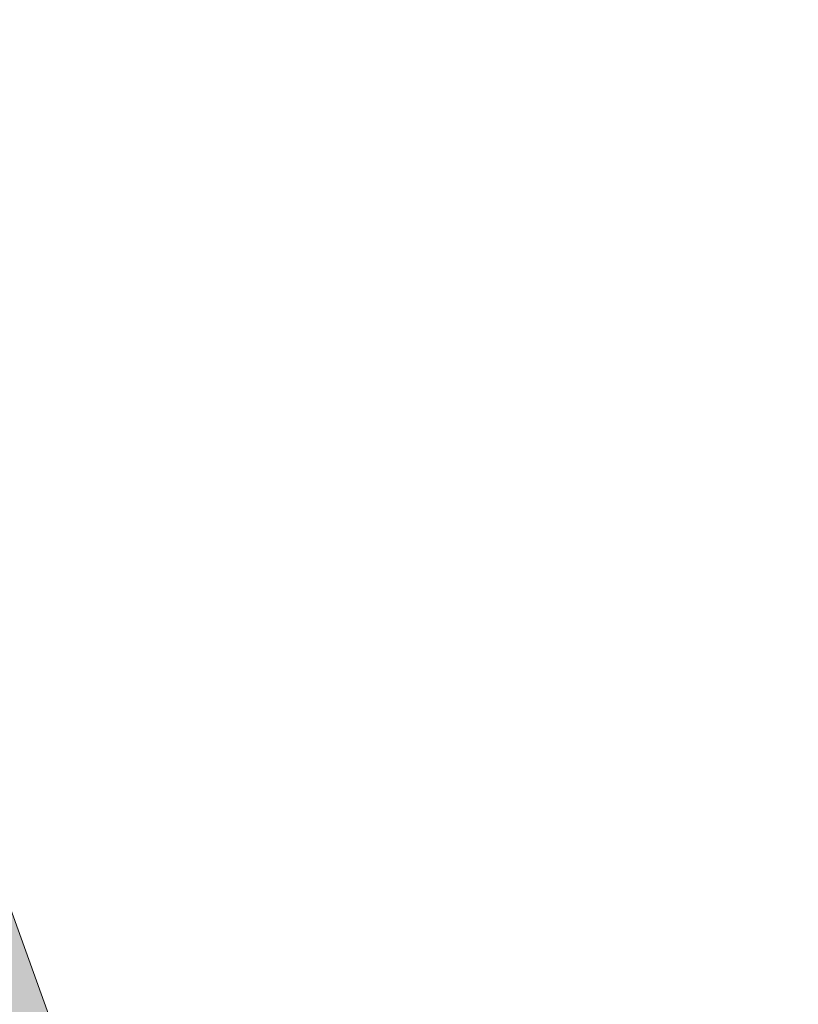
# Model space of a CAD drawing. Header units: millimetres. Extents: x -767 to 1132, y -388 to 938.
# Tile 522 of 656: x -637 to -613, y 285 to 314. Entities that reach past the tile are written whole.
import ezdxf

# ---------------------------------------------------------------- set-up
doc = ezdxf.new("R2010")
doc.units = ezdxf.units.MM
doc.header["$LTSCALE"] = 0.5
doc.layers.add('Enscape-Ex_Gehweg', color=255, linetype='Continuous', lineweight=5)
doc.layers.add('LPB_-_LPB_SRF_PROM', color=255, linetype='Continuous', lineweight=13)

# ---------------------------------------------------------------- blocks, each defined once
blk = doc.blocks.new('S_Gehweg_ex1 (2D)')
at = {"layer": 'Enscape-Ex_Gehweg', "linetype": 'Continuous', "lineweight": 0}
h = blk.add_hatch(color=254, dxfattribs=at)
h.paths.add_polyline_path([(-78.751, 51.957), (-79.244, 51.943), (-79.734, 51.888), (-80.217, 51.794), (-80.692, 51.66), (-81.153, 51.487), (-81.599, 51.277), (-82.027, 51.031), (-82.734, 50.569), (-83.425, 50.083), (-84.1, 49.574), (-84.757, 49.044), (-85.397, 48.492), (-86.018, 47.919), (-86.619, 47.325), (-87.201, 46.712), (-87.204, 46.714), (-88.291, 47.748), (-88.366, 47.669), (-89.765, 46.13), (-90.987, 44.708), (-89.812, 43.717), (-90.632, 42.482), (-91.337, 41.177), (-91.92, 39.814), (-92.377, 38.403), (-92.703, 36.957), (-92.896, 35.487), (-92.955, 34.005), (-92.879, 32.524), (-64.459, -50.124), (-40.127, -117.038), (-22.353, -166.308), (-7.385, -207.822), (-0.914, -206.36), (-1.442, -204.573), (-6.331, -205.7), (-20.836, -165.7), (-36.705, -121.765), (-46.668, -94.636), (-60.534, -56.068), (-79.701, -2.504), (-78.237, -1.975), (-81.678, 7.555), (-81.821, 7.503), (-81.948, 7.829), (-82.111, 7.765), (-82.623, 9.177), (-82.45, 9.24), (-84.939, 16.146), (-87.47, 23.166), (-87.643, 23.103), (-88.146, 24.495), (-87.958, 24.569), (-88.098, 24.923), (-87.956, 24.967), (-90.441, 31.866), (-90.416, 31.874), (-90.525, 32.175), (-90.914, 33.38), (-91.248, 34.918), (-91.377, 36.13), (-91.444, 37.135), (-91.415, 37.289), (-91.188, 38.273), (-90.695, 39.641), (-90.43, 40.198), (-90.045, 40.883), (-89.607, 41.519), (-88.284, 43.165), (-86.369, 45.336), (-85.335, 46.401), (-84.323, 47.28), (-83.11, 48.155), (-81.59, 49.023), (-80.005, 49.711), (-78.508, 49.998), (-77.157, 49.955), (-77.156, 49.966), (-62.544, 48.646), (-62.511, 48.915), (-58.031, 48.524), (-58.055, 48.255), (-33.888, 45.922), (-33.948, 45.065), (-15.464, 43.356), (-15.87, 39.177), (-7.637, 38.564), (-7.721, 37.486), (34.32, 34.315), (34.899, 34.214), (35.448, 34.001), (35.944, 33.685), (36.37, 33.279), (36.707, 32.797), (36.945, 32.259), (37.072, 31.685), (37.086, 31.097), (37.055, 30.691), (38.721, 30.565), (39.155, 36.282), (39.13, 37.444), (38.882, 38.579), (38.42, 39.645), (37.76, 40.603), (36.929, 41.415), (35.956, 42.051), (34.879, 42.488), (33.738, 42.709), (26.699, 43.377), (24.708, 43.566), (23.924, 43.623), (23.137, 43.645), (22.35, 43.634), (21.565, 43.588), (20.782, 43.508), (20.004, 43.393), (19.231, 43.245), (18.466, 43.063), (17.615, 42.861), (16.757, 42.696), (15.892, 42.569), (15.022, 42.48), (14.15, 42.429), (13.275, 42.416), (12.402, 42.441), (11.53, 42.505), (2.671, 43.345), (-0.224, 43.624), (-3.119, 43.915), (-6.013, 44.215), (-8.905, 44.526), (-11.796, 44.847), (-14.687, 45.178), (-17.576, 45.52), (-20.463, 45.872), (-34.917, 47.661), (-36.344, 47.835), (-37.771, 48.004), (-39.199, 48.168), (-40.627, 48.326), (-42.056, 48.48), (-43.486, 48.628), (-44.916, 48.771), (-46.346, 48.909), (-78.259, 51.931)])
h.paths.add_polyline_path([(-90.441, 31.866), (-90.441, 31.866), (-90.442, 31.866)])
h.paths.add_polyline_path([(22.895, 41.342), (23.091, 41.342), (31.052, 40.551), (31.244, 40.513), (31.425, 40.438), (31.588, 40.329), (31.726, 40.19), (31.835, 40.027), (31.91, 39.846), (31.948, 39.653), (31.948, 39.457), (31.75, 37.467), (21.799, 38.455), (21.997, 40.445), (22.035, 40.638), (22.11, 40.819), (22.219, 40.981), (22.358, 41.12), (22.521, 41.229), (22.702, 41.304)])
h.paths.add_polyline_path([(3.54, 43.162), (13.993, 42.171), (14.186, 42.133), (14.368, 42.058), (14.532, 41.949), (14.671, 41.811), (14.781, 41.647), (14.856, 41.466), (14.894, 41.273), (14.894, 41.076), (14.704, 39.159), (2.265, 40.394), (2.451, 42.265), (2.489, 42.457), (2.564, 42.637), (2.672, 42.8), (2.81, 42.938), (2.973, 43.047), (3.153, 43.122), (3.345, 43.161)])
h.paths.add_polyline_path([(-10.072, 44.534), (-9.875, 44.532), (-9.006, 44.436), (-8.137, 44.342), (-7.268, 44.248), (-6.399, 44.155), (-5.53, 44.064), (-4.661, 43.973), (-3.791, 43.883), (-2.922, 43.794), (-2.73, 43.755), (-2.55, 43.68), (-2.387, 43.571), (-2.249, 43.432), (-2.141, 43.269), (-2.066, 43.088), (-2.028, 42.896), (-2.028, 42.7), (-2.213, 40.839), (-11.169, 41.728), (-10.979, 43.637), (-10.941, 43.83), (-10.865, 44.012), (-10.754, 44.176), (-10.614, 44.315), (-10.449, 44.423), (-10.266, 44.497)])
at = {"layer": 'Enscape-Ex_Gehweg', "elevation": 35.7, "flags": 128}
blk.add_lwpolyline([(-92.879, 32.524), (-64.459, -50.124), (-40.127, -117.038), (-22.353, -166.308), (-7.385, -207.822), (-0.914, -206.36), (-1.442, -204.573), (-6.331, -205.7), (-20.836, -165.7), (-36.705, -121.765), (-46.668, -94.636), (-60.534, -56.068), (-79.701, -2.504), (-78.237, -1.975), (-81.678, 7.555), (-81.821, 7.503), (-81.948, 7.829), (-82.111, 7.765), (-82.623, 9.177), (-82.45, 9.24), (-84.939, 16.146)], dxfattribs=at)

msp = doc.modelspace()

# ---------------------------------------------------------------- block references
at = {"layer": 'LPB_-_LPB_SRF_PROM', "color": 7}
msp.add_blockref('S_Gehweg_ex1 (2D)', (-588.328, 376.676, 14.1), dxfattribs=at)

doc.saveas('drawing.dxf')
